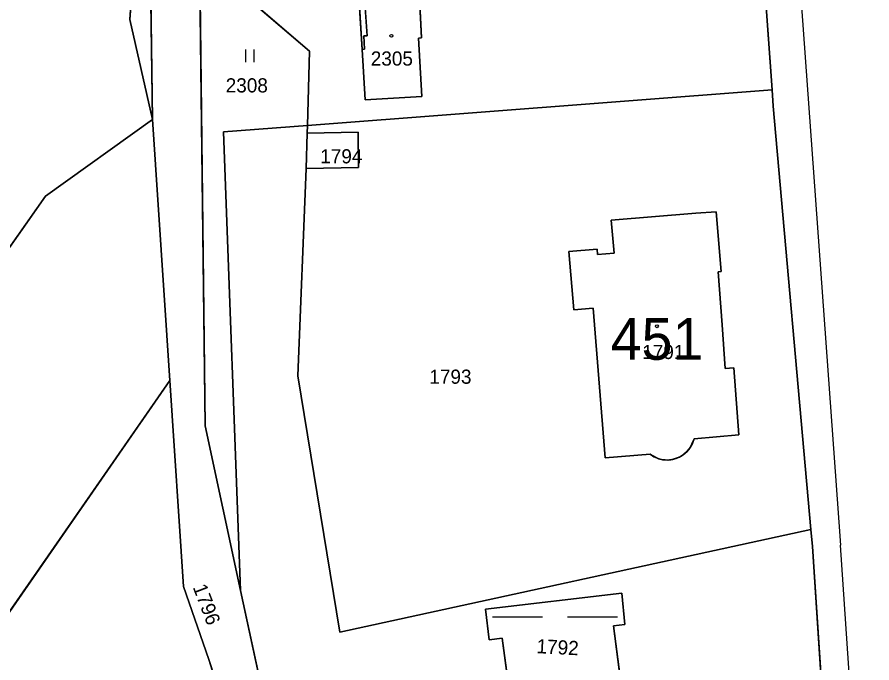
# Model space of a CAD drawing. Extents: x -689422 to -685210, y -987725 to -982160.
# Drawn here: x -687545.1 to -687442.6, y -984960.2 to -984882.7 of the extents above; entities that cross this region are included whole.
import ezdxf

# ---------------------------------------------------------------- set-up
doc = ezdxf.new("R2010")
doc.units = 0
for name, color, linetype in [('KN_Budovy', 7, 'Continuous'), ('KN_Budovy_cisla_domovni', 7, 'Continuous'), ('KN_Hranice_parcel', 7, 'Continuous'), ('KN_Hranice_parcel_vnitrni_kresba', 7, 'Continuous'), ('KN_Parcelni cisla', 7, 'Continuous'), ('KN_Polygon parcely', 7, 'Continuous'), ('KN_POZEMKY_OSTATNI PLOCHA', 7, 'Continuous'), ('KN_POZEMKY_OVOCNY_SAD', 7, 'Continuous'), ('KN_POZEMKY_TTP', 7, 'Continuous'), ('KN_POZEMKY_VODNI_PLOCHA', 7, 'Continuous'), ('KN_POZEMKY_ZAHRADA', 7, 'Continuous'), ('KN_POZEMKY_ZASTAVENA PLOCHA', 7, 'Continuous'), ('KN_VYUZITI_10_vodni plocha_nadrz umela', 7, 'Continuous'), ('KN_VYUZITI_16_ostatni plocha_silnice', 7, 'Continuous'), ('KN_VYUZITI_17_ostatni plocha_ostatni komunikace', 7, 'Continuous'), ('KN_VYUZITI_23_ostatni plocha_manipulacni plocha', 7, 'Continuous'), ('KN_VYUZITI_26_ostatni plocha_jina plocha', 7, 'Continuous'), ('KN_Značky budov', 7, 'Continuous'), ('KN_Značky kultur', 7, 'Continuous')]:
    doc.layers.add(name, color=color, linetype=linetype)

msp = doc.modelspace()

# ---------------------------------------------------------------- linework, layer by layer
at = {"layer": 'KN_Budovy'}
for points in [[(-687496.62, -984885.18), (-687496.93, -984878.87), (-687503.53, -984879.35), (-687503.11, -984884.92), (-687503.54, -984884.95), (-687503.44, -984886.54), (-687503.72, -984886.57), (-687503.35, -984892.62), (-687496.55, -984892.2), (-687496.98, -984885.21)], [(-687460.98, -984913.24), (-687460.64, -984913.22), (-687461.24, -984906.04), (-687463.68, -984906.23), (-687473.83, -984907.04), (-687473.48, -984911), (-687475.48, -984911.17), (-687475.54, -984910.52), (-687478.94, -984910.82), (-687478.34, -984917.83), (-687475.99, -984917.62), (-687474.56, -984935.58), (-687469.18, -984935.15), (-687468, -984935.73), (-687466.68, -984935.81), (-687465.44, -984935.37), (-687464.45, -984934.49), (-687463.89, -984933.3), (-687458.51, -984932.83), (-687459.11, -984924.77), (-687460.17, -984924.85), (-687460.53, -984919.62)]]:
    msp.add_lwpolyline(points, close=True, dxfattribs=at)
at = {"layer": 'KN_Hranice_parcel'}
for p, q in [((-687454.52, -984891.43), (-687456.57, -984863.18)), ((-687529.12, -984878.02), (-687528.89, -984894.98)), ((-687454.52, -984891.43), (-687510.29, -984895.69)), ((-687528.89, -984894.98), (-687526.81, -984926.28)), ((-687510.29, -984895.69), (-687510.32, -984896.62)), ((-687510.32, -984896.62), (-687510.43, -984900.84)), ((-687526.81, -984926.28), (-687605.26, -985039.31)), ((-687526.81, -984926.28), (-687525.16, -984951.03)), ((-687525.16, -984951.03), (-687522.14, -984959.78)), ((-687518.31, -984951.51), (-687513.76, -984972.61)), ((-687522.14, -984959.78), (-687520.73, -984964.06))]:
    msp.add_line(p, q, dxfattribs=at)
for points in [[(-687528.15, -984832.76), (-687531.59, -984882.97), (-687528.89, -984894.98)], [(-687516.86, -984865.59), (-687518.43, -984879.59), (-687510.06, -984886.76), (-687510.29, -984895.69)], [(-687518.31, -984951.51), (-687522.57, -984931.73), (-687523.19, -984878.93)], [(-687496.98, -984885.21), (-687496.55, -984892.2), (-687503.35, -984892.62), (-687503.72, -984886.57), (-687504.16, -984879.4), (-687503.53, -984879.35), (-687496.93, -984878.87), (-687496.62, -984885.18), (-687496.98, -984885.21)], [(-687449.87, -984944.18), (-687454.38, -984893.36), (-687454.52, -984891.43)], [(-687528.89, -984894.98), (-687541.72, -984904.16), (-687551.59, -984918.2)], [(-687510.29, -984895.69), (-687520.38, -984896.46), (-687518.31, -984951.51)], [(-687510.32, -984896.62), (-687504.21, -984896.49), (-687504.15, -984900.73), (-687510.43, -984900.84)], [(-687510.43, -984900.84), (-687511.46, -984925.75), (-687506.4, -984956.48), (-687449.87, -984944.18)], [(-687469.18, -984935.15), (-687474.56, -984935.58), (-687475.99, -984917.62), (-687478.34, -984917.83), (-687478.94, -984910.82), (-687475.54, -984910.52), (-687475.48, -984911.17), (-687473.48, -984911), (-687473.83, -984907.04), (-687463.68, -984906.23), (-687461.24, -984906.04), (-687460.64, -984913.22), (-687460.98, -984913.24), (-687460.53, -984919.62), (-687460.17, -984924.85), (-687459.11, -984924.77), (-687458.51, -984932.83), (-687463.89, -984933.3)], [(-687463.89, -984933.3), (-687464.08, -984933.85), (-687464.36, -984934.35), (-687464.72, -984934.81), (-687465.16, -984935.19), (-687465.65, -984935.49), (-687465.89, -984935.6), (-687466.44, -984935.77), (-687467.01, -984935.84), (-687467.59, -984935.81), (-687468.16, -984935.68), (-687468.69, -984935.46), (-687469.18, -984935.15)], [(-687448.2, -984968.89), (-687449.69, -984946.23), (-687449.87, -984944.18)], [(-687472.2, -984955.59), (-687472.58, -984951.81), (-687488.92, -984953.72), (-687488.5, -984957.41), (-687486.92, -984957.23), (-687484.44, -984975.54), (-687471.21, -984973.88), (-687473.57, -984955.74), (-687472.2, -984955.59)]]:
    msp.add_lwpolyline(points, dxfattribs=at)
at = {"layer": 'KN_Hranice_parcel_vnitrni_kresba'}
for p, q in [((-687452.77, -984857), (-687446.31, -984946.07)), ((-687503.11, -984884.92), (-687503.53, -984879.35)), ((-687503.54, -984884.95), (-687503.11, -984884.92)), ((-687503.44, -984886.54), (-687503.54, -984884.95)), ((-687503.72, -984886.57), (-687503.44, -984886.54)), ((-687444.1, -984978.73), (-687446.31, -984946.07))]:
    msp.add_line(p, q, dxfattribs=at)
at = {"layer": 'KN_Polygon parcely'}
for points in [[(-687551.59, -984918.2), (-687541.72, -984904.16), (-687528.89, -984894.98), (-687531.59, -984882.97), (-687528.15, -984832.76), (-687519.05, -984796.54), (-687509.03, -984748.32), (-687495.94, -984682.97), (-687487.23, -984654.24), (-687485.8, -984644.23), (-687486.06, -984640.93), (-687485.14, -984639.7), (-687477.72, -984609.18), (-687485.53, -984551.51), (-687491.48, -984503.31), (-687495.03, -984493.75), (-687498.11, -984524.33), (-687505.08, -984552.99), (-687511.79, -984623.23), (-687513.26, -984643.33), (-687524.37, -984718.56), (-687533.16, -984761.41), (-687550.97, -984829.93)], [(-687456.57, -984863.18), (-687454.52, -984891.43), (-687454.38, -984893.36), (-687449.87, -984944.18), (-687449.69, -984946.23), (-687448.2, -984968.89), (-687447.31, -984982.48), (-687446.91, -984988.51), (-687446.82, -984989.76), (-687445.69, -985004.82), (-687442.55, -985045.26)], [(-687529.12, -984878.02), (-687528.89, -984894.98), (-687526.81, -984926.28), (-687525.16, -984951.03), (-687522.14, -984959.78), (-687520.73, -984964.06), (-687508.61, -985000.77), (-687492.99, -985052.45)], [(-687484.61, -985059.32), (-687498.63, -985018.1), (-687513.76, -984972.61), (-687518.31, -984951.51), (-687522.57, -984931.73), (-687523.19, -984878.93)]]:
    msp.add_lwpolyline(points, dxfattribs=at)
for points in [[(-687516.7, -984797.05), (-687516.47, -984795.98), (-687506.91, -984751.64), (-687506.23, -984748.5), (-687494.69, -984683.17), (-687489.56, -984670.54), (-687487.23, -984654.24), (-687495.94, -984682.97), (-687509.03, -984748.32), (-687519.05, -984796.54), (-687528.15, -984832.76), (-687531.59, -984882.97), (-687528.89, -984894.98), (-687529.12, -984878.02), (-687524.36, -984832.53)], [(-687510.06, -984886.76), (-687510.29, -984895.69), (-687454.52, -984891.43), (-687456.57, -984863.18), (-687490.81, -984864.55), (-687516.86, -984865.59), (-687518.43, -984879.59)], [(-687518.31, -984951.51), (-687520.38, -984896.46), (-687510.29, -984895.69), (-687510.06, -984886.76), (-687518.43, -984879.59), (-687516.86, -984865.59), (-687516.63, -984863.56), (-687523.19, -984878.93), (-687522.57, -984931.73)], [(-687496.98, -984885.21), (-687496.55, -984892.2), (-687503.35, -984892.62), (-687503.72, -984886.57), (-687504.16, -984879.4), (-687503.53, -984879.35), (-687496.93, -984878.87), (-687496.62, -984885.18)], [(-687496.98, -984885.21), (-687496.62, -984885.18), (-687496.93, -984878.87), (-687503.53, -984879.35), (-687504.16, -984879.4), (-687503.72, -984886.57), (-687503.35, -984892.62), (-687496.55, -984892.2)], [(-687510.32, -984896.62), (-687504.21, -984896.49), (-687504.15, -984900.73), (-687510.43, -984900.84), (-687511.46, -984925.75), (-687506.4, -984956.48), (-687449.87, -984944.18), (-687454.38, -984893.36), (-687454.52, -984891.43), (-687510.29, -984895.69)], [(-687625.62, -985023.92), (-687605.26, -985039.31), (-687526.81, -984926.28), (-687528.89, -984894.98), (-687541.72, -984904.16), (-687551.59, -984918.2), (-687620.25, -985015.87)], [(-687510.29, -984895.69), (-687520.38, -984896.46), (-687518.31, -984951.51), (-687513.76, -984972.61), (-687497.51, -985016.43), (-687470.93, -984977), (-687448.2, -984968.89), (-687449.69, -984946.23), (-687449.87, -984944.18), (-687506.4, -984956.48), (-687511.46, -984925.75), (-687510.43, -984900.84), (-687510.32, -984896.62)], [(-687510.43, -984900.84), (-687504.15, -984900.73), (-687504.21, -984896.49), (-687510.32, -984896.62)], [(-687469.18, -984935.15), (-687468.69, -984935.46), (-687468.16, -984935.68), (-687467.59, -984935.81), (-687467.01, -984935.84), (-687466.44, -984935.77), (-687466.19, -984935.7), (-687465.65, -984935.49), (-687465.16, -984935.19), (-687464.72, -984934.81), (-687464.36, -984934.35), (-687464.08, -984933.85), (-687463.89, -984933.3), (-687458.51, -984932.83), (-687459.11, -984924.77), (-687460.17, -984924.85), (-687460.53, -984919.62), (-687460.98, -984913.24), (-687460.64, -984913.22), (-687461.24, -984906.04), (-687463.68, -984906.23), (-687473.83, -984907.04), (-687473.48, -984911), (-687475.48, -984911.17), (-687475.54, -984910.52), (-687478.94, -984910.82), (-687478.34, -984917.83), (-687475.99, -984917.62), (-687474.56, -984935.58)], [(-687463.68, -984906.23), (-687461.24, -984906.04), (-687460.64, -984913.22), (-687460.98, -984913.24), (-687460.53, -984919.62), (-687460.17, -984924.85), (-687459.11, -984924.77), (-687458.51, -984932.83), (-687463.89, -984933.3), (-687464.08, -984933.85), (-687464.36, -984934.35), (-687464.72, -984934.81), (-687465.16, -984935.19), (-687465.65, -984935.49), (-687465.89, -984935.6), (-687466.44, -984935.77), (-687467.01, -984935.84), (-687467.59, -984935.81), (-687468.16, -984935.68), (-687468.69, -984935.46), (-687469.18, -984935.15), (-687474.56, -984935.58), (-687475.99, -984917.62), (-687478.34, -984917.83), (-687478.94, -984910.82), (-687475.54, -984910.52), (-687475.48, -984911.17), (-687473.48, -984911), (-687473.83, -984907.04)], [(-687585.79, -985054.04), (-687535.53, -984983.48), (-687520.73, -984964.06), (-687522.14, -984959.78), (-687525.16, -984951.03), (-687526.81, -984926.28), (-687605.26, -985039.31)], [(-687472.2, -984955.59), (-687472.58, -984951.81), (-687488.92, -984953.72), (-687488.5, -984957.41), (-687486.92, -984957.23), (-687484.44, -984975.54), (-687471.21, -984973.88), (-687473.57, -984955.74)], [(-687472.2, -984955.59), (-687473.57, -984955.74), (-687471.21, -984973.88), (-687484.44, -984975.54), (-687486.92, -984957.23), (-687488.5, -984957.41), (-687488.92, -984953.72), (-687472.58, -984951.81)]]:
    msp.add_lwpolyline(points, close=True, dxfattribs=at)
at = {"layer": 'KN_POZEMKY_OSTATNI PLOCHA'}
for p, q in [((-687531.59, -984882.97), (-687528.15, -984832.76)), ((-687454.52, -984891.43), (-687456.57, -984863.18)), ((-687528.89, -984894.98), (-687529.12, -984878.02)), ((-687529.12, -984878.02), (-687528.89, -984894.98)), ((-687523.19, -984878.93), (-687522.57, -984931.73)), ((-687528.89, -984894.98), (-687531.59, -984882.97)), ((-687510.29, -984895.69), (-687454.52, -984891.43)), ((-687454.52, -984891.43), (-687454.38, -984893.36)), ((-687454.38, -984893.36), (-687454.52, -984891.43)), ((-687454.38, -984893.36), (-687449.87, -984944.18)), ((-687449.87, -984944.18), (-687454.38, -984893.36)), ((-687526.81, -984926.28), (-687528.89, -984894.98)), ((-687510.32, -984896.62), (-687510.29, -984895.69)), ((-687510.43, -984900.84), (-687510.32, -984896.62)), ((-687504.21, -984896.49), (-687510.32, -984896.62)), ((-687510.32, -984896.62), (-687504.21, -984896.49)), ((-687504.15, -984900.73), (-687504.21, -984896.49)), ((-687504.21, -984896.49), (-687504.15, -984900.73)), ((-687511.46, -984925.75), (-687510.43, -984900.84)), ((-687510.43, -984900.84), (-687504.15, -984900.73)), ((-687504.15, -984900.73), (-687510.43, -984900.84)), ((-687463.68, -984906.23), (-687473.83, -984907.04)), ((-687461.24, -984906.04), (-687463.68, -984906.23)), ((-687460.64, -984913.22), (-687461.24, -984906.04)), ((-687473.83, -984907.04), (-687473.48, -984911)), ((-687475.54, -984910.52), (-687478.94, -984910.82)), ((-687478.94, -984910.82), (-687478.34, -984917.83)), ((-687475.48, -984911.17), (-687475.54, -984910.52)), ((-687473.48, -984911), (-687475.48, -984911.17)), ((-687460.98, -984913.24), (-687460.64, -984913.22)), ((-687460.53, -984919.62), (-687460.98, -984913.24)), ((-687478.34, -984917.83), (-687475.99, -984917.62)), ((-687475.99, -984917.62), (-687474.56, -984935.58)), ((-687460.17, -984924.85), (-687460.53, -984919.62)), ((-687506.4, -984956.48), (-687511.46, -984925.75)), ((-687459.11, -984924.77), (-687460.17, -984924.85)), ((-687458.51, -984932.83), (-687459.11, -984924.77)), ((-687525.16, -984951.03), (-687526.81, -984926.28)), ((-687522.57, -984931.73), (-687518.31, -984951.51)), ((-687463.89, -984933.3), (-687458.51, -984932.83)), ((-687464.33, -984934.31), (-687464.07, -984933.82)), ((-687464.07, -984933.82), (-687463.89, -984933.3)), ((-687463.89, -984933.3), (-687463.89, -984933.3)), ((-687465.07, -984935.12), (-687464.67, -984934.75)), ((-687464.67, -984934.75), (-687464.33, -984934.31)), ((-687474.56, -984935.58), (-687469.18, -984935.15)), ((-687469.18, -984935.15), (-687468.72, -984935.45)), ((-687468.72, -984935.45), (-687468.21, -984935.67)), ((-687468.21, -984935.67), (-687467.67, -984935.8)), ((-687467.67, -984935.8), (-687467.12, -984935.84)), ((-687467.12, -984935.84), (-687466.57, -984935.79)), ((-687466.57, -984935.79), (-687466.04, -984935.65)), ((-687466.04, -984935.65), (-687465.53, -984935.43)), ((-687465.53, -984935.43), (-687465.07, -984935.12)), ((-687449.87, -984944.18), (-687506.4, -984956.48)), ((-687449.69, -984946.23), (-687449.87, -984944.18)), ((-687448.2, -984968.89), (-687449.69, -984946.23)), ((-687522.14, -984959.78), (-687525.16, -984951.03)), ((-687518.31, -984951.51), (-687513.76, -984972.61)), ((-687520.73, -984964.06), (-687522.14, -984959.78))]:
    msp.add_line(p, q, dxfattribs=at)
at = {"layer": 'KN_POZEMKY_OVOCNY_SAD'}
for p, q in [((-687541.72, -984904.16), (-687528.89, -984894.98)), ((-687528.89, -984894.98), (-687526.81, -984926.28)), ((-687551.59, -984918.2), (-687541.72, -984904.16)), ((-687605.26, -985039.31), (-687526.81, -984926.28)), ((-687526.81, -984926.28), (-687605.26, -985039.31)), ((-687526.81, -984926.28), (-687525.16, -984951.03)), ((-687525.16, -984951.03), (-687522.14, -984959.78)), ((-687522.14, -984959.78), (-687520.73, -984964.06))]:
    msp.add_line(p, q, dxfattribs=at)
at = {"layer": 'KN_POZEMKY_TTP'}
for p, q in [((-687528.15, -984832.76), (-687531.59, -984882.97)), ((-687456.57, -984863.18), (-687454.52, -984891.43)), ((-687522.57, -984931.73), (-687523.19, -984878.93)), ((-687518.43, -984879.59), (-687510.06, -984886.76)), ((-687510.06, -984886.76), (-687518.43, -984879.59)), ((-687504.16, -984879.4), (-687503.72, -984886.57)), ((-687496.62, -984885.18), (-687496.93, -984878.87)), ((-687531.59, -984882.97), (-687528.89, -984894.98)), ((-687496.98, -984885.21), (-687496.62, -984885.18)), ((-687496.55, -984892.2), (-687496.98, -984885.21)), ((-687510.06, -984886.76), (-687510.29, -984895.69)), ((-687510.29, -984895.69), (-687510.06, -984886.76)), ((-687503.72, -984886.57), (-687503.35, -984892.62)), ((-687454.52, -984891.43), (-687510.29, -984895.69)), ((-687503.35, -984892.62), (-687496.55, -984892.2)), ((-687528.89, -984894.98), (-687541.72, -984904.16)), ((-687510.29, -984895.69), (-687520.38, -984896.46)), ((-687520.38, -984896.46), (-687518.31, -984951.51)), ((-687541.72, -984904.16), (-687551.59, -984918.2)), ((-687518.31, -984951.51), (-687522.57, -984931.73))]:
    msp.add_line(p, q, dxfattribs=at)
at = {"layer": 'KN_POZEMKY_VODNI_PLOCHA'}
for p, q in [((-687488.92, -984953.72), (-687472.58, -984951.81)), ((-687472.58, -984951.81), (-687472.2, -984955.59)), ((-687488.5, -984957.41), (-687488.92, -984953.72)), ((-687472.2, -984955.59), (-687473.57, -984955.74)), ((-687473.57, -984955.74), (-687471.21, -984973.88)), ((-687486.92, -984957.23), (-687488.5, -984957.41)), ((-687484.44, -984975.54), (-687486.92, -984957.23))]:
    msp.add_line(p, q, dxfattribs=at)
at = {"layer": 'KN_POZEMKY_ZAHRADA'}
for p, q in [((-687520.38, -984896.46), (-687510.29, -984895.69)), ((-687510.29, -984895.69), (-687510.32, -984896.62)), ((-687518.31, -984951.51), (-687520.38, -984896.46)), ((-687510.32, -984896.62), (-687510.43, -984900.84)), ((-687510.43, -984900.84), (-687511.46, -984925.75)), ((-687511.46, -984925.75), (-687506.4, -984956.48)), ((-687506.4, -984956.48), (-687449.87, -984944.18)), ((-687449.87, -984944.18), (-687449.69, -984946.23)), ((-687449.69, -984946.23), (-687448.2, -984968.89)), ((-687513.76, -984972.61), (-687518.31, -984951.51)), ((-687472.58, -984951.81), (-687488.92, -984953.72)), ((-687472.2, -984955.59), (-687472.58, -984951.81)), ((-687488.92, -984953.72), (-687488.5, -984957.41)), ((-687473.57, -984955.74), (-687472.2, -984955.59)), ((-687471.21, -984973.88), (-687473.57, -984955.74)), ((-687488.5, -984957.41), (-687486.92, -984957.23)), ((-687486.92, -984957.23), (-687484.44, -984975.54))]:
    msp.add_line(p, q, dxfattribs=at)
at = {"layer": 'KN_POZEMKY_ZASTAVENA PLOCHA'}
for p, q in [((-687503.72, -984886.57), (-687504.16, -984879.4)), ((-687496.93, -984878.87), (-687496.62, -984885.18)), ((-687496.62, -984885.18), (-687496.98, -984885.21)), ((-687496.98, -984885.21), (-687496.55, -984892.2)), ((-687503.35, -984892.62), (-687503.72, -984886.57)), ((-687496.55, -984892.2), (-687503.35, -984892.62)), ((-687473.83, -984907.04), (-687463.68, -984906.23)), ((-687463.68, -984906.23), (-687461.24, -984906.04)), ((-687461.24, -984906.04), (-687460.64, -984913.22)), ((-687473.48, -984911), (-687473.83, -984907.04)), ((-687478.94, -984910.82), (-687475.54, -984910.52)), ((-687478.34, -984917.83), (-687478.94, -984910.82)), ((-687475.54, -984910.52), (-687475.48, -984911.17)), ((-687475.48, -984911.17), (-687473.48, -984911)), ((-687460.64, -984913.22), (-687460.98, -984913.24)), ((-687460.98, -984913.24), (-687460.53, -984919.62)), ((-687475.99, -984917.62), (-687478.34, -984917.83)), ((-687474.56, -984935.58), (-687475.99, -984917.62)), ((-687460.53, -984919.62), (-687460.17, -984924.85)), ((-687460.17, -984924.85), (-687459.11, -984924.77)), ((-687459.11, -984924.77), (-687458.51, -984932.83)), ((-687458.51, -984932.83), (-687463.89, -984933.3)), ((-687464.07, -984933.82), (-687464.33, -984934.31)), ((-687463.89, -984933.3), (-687464.07, -984933.82)), ((-687464.67, -984934.75), (-687465.07, -984935.12)), ((-687464.33, -984934.31), (-687464.67, -984934.75)), ((-687469.18, -984935.15), (-687474.56, -984935.58)), ((-687468.72, -984935.45), (-687469.18, -984935.15)), ((-687469.18, -984935.15), (-687469.18, -984935.15)), ((-687468.21, -984935.67), (-687468.72, -984935.45)), ((-687467.67, -984935.8), (-687468.21, -984935.67)), ((-687467.12, -984935.84), (-687467.67, -984935.8)), ((-687466.57, -984935.79), (-687467.12, -984935.84)), ((-687466.04, -984935.65), (-687466.57, -984935.79)), ((-687465.53, -984935.43), (-687466.04, -984935.65)), ((-687465.07, -984935.12), (-687465.53, -984935.43))]:
    msp.add_line(p, q, dxfattribs=at)
at = {"layer": 'KN_VYUZITI_10_vodni plocha_nadrz umela'}
for p, q in [((-687488.92, -984953.72), (-687472.58, -984951.81)), ((-687472.58, -984951.81), (-687472.2, -984955.59)), ((-687488.5, -984957.41), (-687488.92, -984953.72)), ((-687472.2, -984955.59), (-687473.57, -984955.74)), ((-687473.57, -984955.74), (-687471.21, -984973.88)), ((-687486.92, -984957.23), (-687488.5, -984957.41)), ((-687484.44, -984975.54), (-687486.92, -984957.23))]:
    msp.add_line(p, q, dxfattribs=at)
at = {"layer": 'KN_VYUZITI_16_ostatni plocha_silnice'}
for p, q in [((-687454.52, -984891.43), (-687456.57, -984863.18)), ((-687454.38, -984893.36), (-687454.52, -984891.43)), ((-687449.87, -984944.18), (-687454.38, -984893.36)), ((-687449.69, -984946.23), (-687449.87, -984944.18)), ((-687448.2, -984968.89), (-687449.69, -984946.23))]:
    msp.add_line(p, q, dxfattribs=at)
at = {"layer": 'KN_VYUZITI_17_ostatni plocha_ostatni komunikace'}
for p, q in [((-687531.59, -984882.97), (-687528.15, -984832.76)), ((-687528.89, -984894.98), (-687529.12, -984878.02)), ((-687529.12, -984878.02), (-687528.89, -984894.98)), ((-687523.19, -984878.93), (-687522.57, -984931.73)), ((-687528.89, -984894.98), (-687531.59, -984882.97)), ((-687526.81, -984926.28), (-687528.89, -984894.98)), ((-687525.16, -984951.03), (-687526.81, -984926.28)), ((-687522.57, -984931.73), (-687518.31, -984951.51)), ((-687522.14, -984959.78), (-687525.16, -984951.03)), ((-687518.31, -984951.51), (-687513.76, -984972.61)), ((-687520.73, -984964.06), (-687522.14, -984959.78))]:
    msp.add_line(p, q, dxfattribs=at)
at = {"layer": 'KN_VYUZITI_23_ostatni plocha_manipulacni plocha'}
for p, q in [((-687510.29, -984895.69), (-687454.52, -984891.43)), ((-687454.52, -984891.43), (-687454.38, -984893.36)), ((-687454.38, -984893.36), (-687449.87, -984944.18)), ((-687510.32, -984896.62), (-687510.29, -984895.69)), ((-687504.21, -984896.49), (-687510.32, -984896.62)), ((-687504.15, -984900.73), (-687504.21, -984896.49)), ((-687511.46, -984925.75), (-687510.43, -984900.84)), ((-687510.43, -984900.84), (-687504.15, -984900.73)), ((-687463.68, -984906.23), (-687473.83, -984907.04)), ((-687461.24, -984906.04), (-687463.68, -984906.23)), ((-687460.64, -984913.22), (-687461.24, -984906.04)), ((-687473.83, -984907.04), (-687473.48, -984911)), ((-687475.54, -984910.52), (-687478.94, -984910.82)), ((-687478.94, -984910.82), (-687478.34, -984917.83)), ((-687475.48, -984911.17), (-687475.54, -984910.52)), ((-687473.48, -984911), (-687475.48, -984911.17)), ((-687460.98, -984913.24), (-687460.64, -984913.22)), ((-687460.53, -984919.62), (-687460.98, -984913.24)), ((-687478.34, -984917.83), (-687475.99, -984917.62)), ((-687475.99, -984917.62), (-687474.56, -984935.58)), ((-687460.17, -984924.85), (-687460.53, -984919.62)), ((-687506.4, -984956.48), (-687511.46, -984925.75)), ((-687459.11, -984924.77), (-687460.17, -984924.85)), ((-687458.51, -984932.83), (-687459.11, -984924.77)), ((-687463.89, -984933.3), (-687458.51, -984932.83)), ((-687464.33, -984934.31), (-687464.07, -984933.82)), ((-687464.07, -984933.82), (-687463.89, -984933.3)), ((-687463.89, -984933.3), (-687463.89, -984933.3)), ((-687465.07, -984935.12), (-687464.67, -984934.75)), ((-687464.67, -984934.75), (-687464.33, -984934.31)), ((-687474.56, -984935.58), (-687469.18, -984935.15)), ((-687469.18, -984935.15), (-687468.72, -984935.45)), ((-687468.72, -984935.45), (-687468.21, -984935.67)), ((-687468.21, -984935.67), (-687467.67, -984935.8)), ((-687467.67, -984935.8), (-687467.12, -984935.84)), ((-687467.12, -984935.84), (-687466.57, -984935.79)), ((-687466.57, -984935.79), (-687466.04, -984935.65)), ((-687466.04, -984935.65), (-687465.53, -984935.43)), ((-687465.53, -984935.43), (-687465.07, -984935.12)), ((-687449.87, -984944.18), (-687506.4, -984956.48))]:
    msp.add_line(p, q, dxfattribs=at)
at = {"layer": 'KN_VYUZITI_26_ostatni plocha_jina plocha'}
for p, q in [((-687510.43, -984900.84), (-687510.32, -984896.62)), ((-687510.32, -984896.62), (-687504.21, -984896.49)), ((-687504.21, -984896.49), (-687504.15, -984900.73)), ((-687504.15, -984900.73), (-687510.43, -984900.84))]:
    msp.add_line(p, q, dxfattribs=at)
at = {"layer": 'KN_Značky budov'}
for centre in [(-687500.22, -984884.94), (-687468.35, -984919.79)]:
    msp.add_circle(centre, 0.175, dxfattribs=at)
at = {"layer": 'KN_Značky kultur'}
for p, q in [((-687517.67, -984888.08), (-687517.67, -984886.58)), ((-687516.67, -984888.08), (-687516.67, -984886.58)), ((-687482.07, -984954.69), (-687488.07, -984954.69)), ((-687473.07, -984954.69), (-687479.07, -984954.69))]:
    msp.add_line(p, q, dxfattribs=at)

# ---------------------------------------------------------------- texts
at = {"layer": 'KN_Budovy_cisla_domovni'}
msp.add_text('451', height=5, dxfattribs=at).set_placement((-687473.91, -984923.81))
at = {"layer": 'KN_Parcelni cisla'}
for s, p in [('2305', (-687502.69, -984888.51)), ('2308', (-687520.1, -984891.73)), ('1794', (-687508.75, -984900.24)), ('1791', (-687470.11, -984923.72)), ('1793', (-687495.66, -984926.69))]:
    msp.add_text(s, height=1.7, dxfattribs=at).set_placement(p)
for s, rotation, p in [('1796', 291, (-687524.08, -984951.09)), ('1792', 357, (-687482.83, -984959.01))]:
    msp.add_text(s, height=1.7, rotation=rotation, dxfattribs=at).set_placement(p)

doc.saveas('drawing.dxf')
